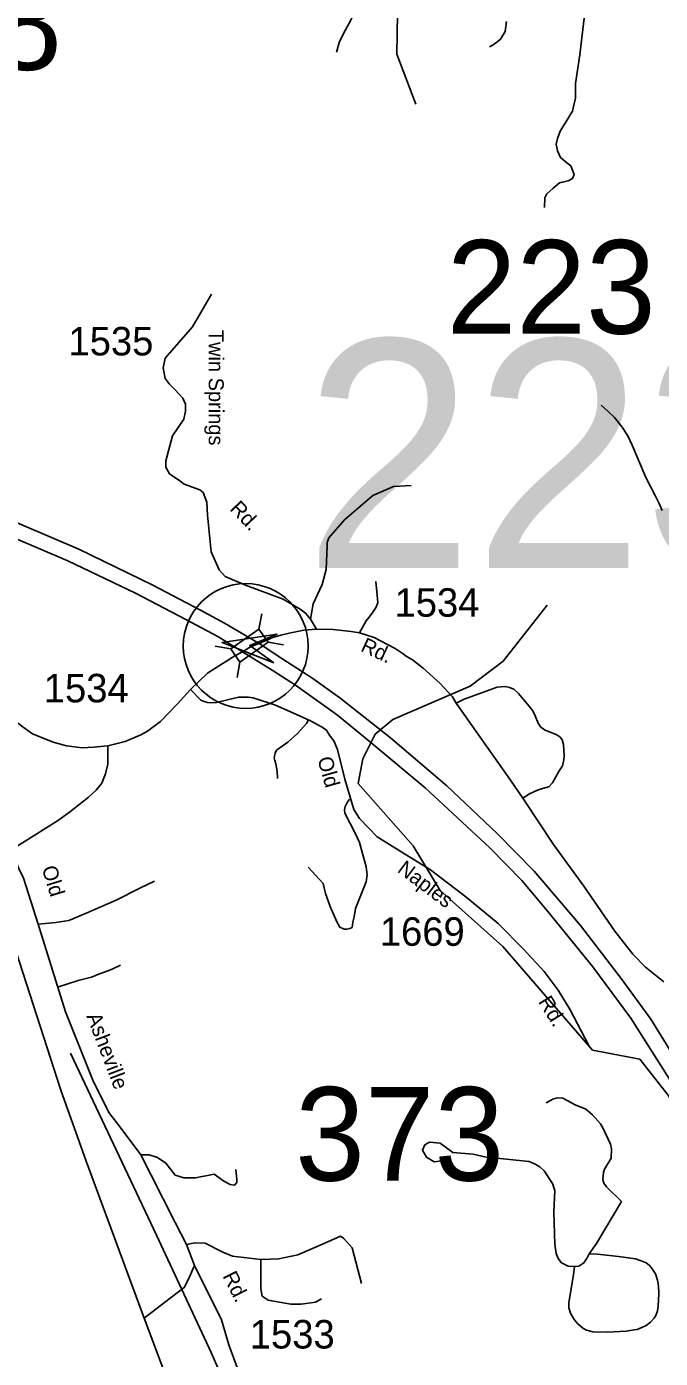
# Model space of a CAD drawing. Extents: x 884530 to 1028605, y 526725 to 653634.
# Drawn here: x 956954 to 959730, y 614175 to 620013 of the extents above; entities that cross this region are included whole.
import ezdxf

# ---------------------------------------------------------------- set-up
doc = ezdxf.new("R2010")
doc.units = 0
for name, color, linetype in [('Exist Hydrographic Creek Single Shore', 7, 'Continuous'), ('Exist Hydrographic Misc Water Feature', 7, 'Continuous'), ('Exist Railroad Mainline', 7, 'Continuous'), ('Exist Road Non-System Type 51', 7, 'Continuous'), ('Exist Road Primary Interstate Divided Center Attributed', 7, 'Continuous'), ('Exist Road Secondary Structure Standard Bridge Attributed CELL', 7, 'Continuous'), ('Exist Road Secondary Structure Standard Bridge CELL', 7, 'Continuous'), ('Exist Road Secondary Structure Standard Bridge Number Label', 7, 'Continuous'), ('Exist Road Secondary Type 51 Attributed', 7, 'Continuous'), ('Exist Road Secondary Type 51 Label', 7, 'Continuous'), ('Exist Road Secondary Type 51 Number Label', 7, 'Continuous'), ('Exist Utilities Electrical Transmission Line', 7, 'Continuous'), ('Raster_Level_0', 7, 'Continuous')]:
    doc.layers.add(name, color=color, linetype=linetype)

msp = doc.modelspace()

# ---------------------------------------------------------------- linework, layer by layer
at = {"layer": 'Exist Hydrographic Creek Single Shore'}
msp.add_lwpolyline([(958659.1, 619674.2), (958574.8, 619892.5), (958582.2, 620341.9), (958492, 620629.2), (958320, 620960.9), (958323.8, 621069.1), (958517.9, 621380.2), (958514.9, 622253.2), (958471.9, 622457.6), (958207.3, 622764.8), (958144.2, 622867.7), (958081.2, 623210.3), (958056.6, 623230.5), (958043.2, 623322.7), (957947.7, 623449.3), (957140.7, 624033.3)], dxfattribs=at)
at = {"layer": 'Exist Hydrographic Misc Water Feature'}
msp.add_lwpolyline([(960095.6, 613479), (960172.9, 613782.7), (960183.8, 614100.8), (960147.1, 614242.6), (959975, 614574.2), (959920.2, 614916.7), (959767.6, 615323.4), (959639.9, 615486.7), (959432.6, 615527), (959040, 615981.2), (958764.7, 616226.3), (958646.5, 616422.3), (958405.9, 616696.2), (958426.2, 616804.2), (958480.1, 616911.3), (958557.3, 616975.4), (958895.9, 617122.8), (959041.5, 617231.5), (959233.5, 617477.1)], dxfattribs=at)
at = {"layer": 'Exist Railroad Mainline'}
msp.add_lwpolyline([(956596.9, 616865.8), (956722.4, 616522.8), (956786, 616333.6), (957103.5, 615351.5), (957214.6, 615039.4), (957468.6, 614352.1), (957647.3, 613876.8), (957720.1, 613626), (958173.8, 612281.6), (958632.5, 610944.6), (959028.2, 609766.2)], dxfattribs=at)
at = {"layer": 'Exist Road Non-System Type 51'}
for points in [[(958280.5, 620572.6), (958274.6, 620525.7), (958271.5, 620468.2), (958280.4, 620437.5), (958285.2, 620414.5), (958297.6, 620382.8), (958337, 620313.1), (958351.7, 620284.2), (958359.6, 620255.4), (958375.2, 620220.7), (958389.1, 620135.2), (958390, 620099.4), (958386.5, 620074.3), (958374.6, 620041.9), (958348.4, 619997), (958324, 619948.3), (958311, 619901.5)], [(959399.2, 620075.8), (959376.2, 619889.6), (959358.5, 619763.8), (959357.3, 619701.7), (959344.6, 619643.5), (959317.4, 619598.2), (959290.8, 619554.8), (959278.4, 619523.6), (959272.9, 619498.1), (959278.4, 619469.1), (959291.9, 619439.1), (959319.4, 619416.8), (959337.1, 619402.8), (959351.7, 619365.8), (959344.6, 619348.4), (959325.6, 619337), (959287.6, 619329.4), (959259.8, 619305.3), (959231.9, 619279.9), (959224.3, 619262.3), (959222.2, 619220.7)], [(959056.2, 620035.3), (959049.7, 619992), (959029.1, 619958.6), (959012.9, 619945.9), (958997.9, 619933.2), (958980.6, 619925.1)], [(959738, 617892.3), (959724.6, 617923.4), (959709, 617954.6), (959685.7, 617998), (959666.7, 618036.9), (959643.3, 618092.5), (959606.7, 618178.3), (959587.8, 618219.4), (959562.1, 618258.3), (959528.8, 618299.5), (959501.4, 618326.2), (959470.9, 618354)], [(958196.5, 617416.2), (958208.3, 617482.6), (958248.6, 617567.9), (958265.7, 617633.1), (958270.3, 617737.1), (958270.3, 617752.7), (958278.1, 617772.9), (958346.4, 617852), (958469.9, 617958.6), (958560.7, 617997.9), (958638.2, 618002.6)], [(958412.4, 617356), (958441.6, 617408), (958454.4, 617425.4), (958470.9, 617447.2), (958484.6, 617469.2), (958492.8, 617489.2), (958487.5, 617535.6), (958482.7, 617580.4)], [(959127.9, 616631.4), (959156.1, 616649.7), (959191.1, 616666.5), (959214, 616673), (959240.7, 616680.8), (959257.3, 616698.6), (959286.3, 616750.9), (959300.8, 616773.1), (959306.2, 616798.9), (959308.4, 616817.3), (959304.8, 616866.4), (959299.7, 616886.6), (959291.2, 616898.3), (959276.4, 616909.2), (959221.7, 616930.3), (959205, 616944.5), (959194.8, 616960.2), (959181.8, 616991.7), (959170.6, 617013.5), (959155.5, 617033.9), (959130.7, 617063.4), (959108.4, 617090.2), (959088.3, 617109.1), (959069.4, 617117), (959049.6, 617120.5), (959014.5, 617117.5), (958870.3, 617065.4), (958835.9, 617047.5)], [(958188.1, 616975.7), (958180.7, 616960.3), (958140.9, 616914.9), (958098.6, 616876.5), (958063.1, 616851.5), (958048.6, 616841), (958042, 616828.4), (958038.1, 616808.3), (958041, 616796.7), (958044.9, 616781.3), (958047.7, 616766), (958050.6, 616749.6), (958052.5, 616717.9)], [(958368, 616627.4), (958355.9, 616608.6), (958348.8, 616594.7), (958345.5, 616580.1), (958347.5, 616565.9), (958395, 616475.4), (958411.2, 616436.2), (958441.6, 616330.8), (958444.8, 616295), (958441, 616264.8), (958394.1, 616147.6), (958388.5, 616111.2), (958383.3, 616087.1), (958379.1, 616065), (958369.7, 616059.8), (958357, 616056.6), (958344.4, 616057.7), (958325.5, 616066.1), (958313.2, 616089), (958283.6, 616156.1), (958263.5, 616213.6), (958252.2, 616257.8), (958187.6, 616329)], [(957004.3, 616079.6), (957082.1, 616086), (957138.6, 616095.4), (957212.2, 616125.6), (957346, 616184.1), (957449.8, 616237), (957513.9, 616267.1)], [(957089.1, 615802.3), (957179.3, 615832.1), (957237.4, 615846.6), (957272.4, 615860.8), (957306.8, 615873.4), (957332.1, 615883.7), (957364.7, 615898.7)], [(959559.3, 614863.4), (959494.4, 614927.1), (959481.9, 614943.3), (959478, 614959), (959480.3, 614990.6), (959484.5, 615005.2), (959513.5, 615053.8), (959515, 615094), (959510.6, 615114.3), (959479.7, 615183.4), (959467.4, 615203.8), (959432.3, 615243.3), (959402.7, 615267.3), (959356.6, 615286.5), (959302.3, 615316.6), (959277.8, 615317.5), (959258, 615311.7), (959230, 615295.7)], [(959353.4, 614577.7), (959325.5, 614579.7), (959297.3, 614594.1), (959282.3, 614613.4), (959273.4, 614634.7), (959267.6, 614676.7), (959263.3, 614816.1), (959267, 614910.9), (959256.7, 614941.6), (959220.5, 614997.7), (959202.2, 615014.9), (959181.5, 615027.3), (959155.5, 615038), (959040.4, 615050.9), (958966.8, 615058.1), (958910.4, 615070.1), (958821.1, 615077.6), (958764.6, 615118.7), (958718.5, 615123.8), (958697.8, 615111), (958687.6, 615087.9), (958705.6, 615057.1), (958739, 615036.6), (958772.3, 615041.7), (958800.6, 615059.7)], [(957454.6, 615068.2), (957491.2, 615067.2), (957527.1, 615055.9), (957562.9, 615031.3), (957604.4, 614978.5), (957642.1, 614967.2), (957693, 614967.2), (957776, 614982.3), (957817.4, 614952.1), (957845.7, 614937), (957864.6, 614935.1), (957874, 614946.4), (957874, 614961.5), (957870.2, 615003)], [(959559.3, 614863.4), (959449.9, 614678.7), (959418.4, 614633.7)], [(957654.7, 614675.2), (957691.1, 614682.3), (957736.4, 614680.4), (957813.7, 614640.8), (957855.2, 614623.8), (957955.1, 614612.5), (957979.6, 614608.7)], [(957979.6, 614608.7), (958058.8, 614612.5), (958141.8, 614629.4), (958260.6, 614680.4), (958328.5, 614710.6), (958343.5, 614701.1), (958379.4, 614659.6), (958420.9, 614503)], [(959418.4, 614633.7), (959453.7, 614631.9), (959545.6, 614622.1), (959620.2, 614612.5), (959645.1, 614603.7), (959667.8, 614594), (959680.9, 614584.3), (959690.1, 614572.9), (959708, 614546.3), (959717.8, 614518), (959721.4, 614494.1), (959722.2, 614460.5), (959720, 614405), (959716.7, 614383.4), (959709.8, 614362.7), (959703.2, 614351.2), (959686.8, 614334.8), (959667.1, 614320), (959649.1, 614310.2), (959627.7, 614302), (959614.5, 614300.3), (959580.1, 614295.4), (959496.4, 614290.4), (959434, 614292.1), (959406.1, 614298.7), (959389.6, 614308.5), (959367.1, 614328), (959351.9, 614346.2), (959335.7, 614373.6), (959328.9, 614397.2), (959328.9, 614420.2), (959348.6, 614541.6), (959353.4, 614577.7)], [(959418.4, 614633.7), (959409.5, 614615.7), (959393.9, 614594.2), (959373.2, 614579.7), (959353.4, 614577.7)], [(957468.6, 614352.1), (957557.2, 614420), (957644, 614486.1), (957660.9, 614520), (957689.7, 614582.9)], [(957979.6, 614608.7), (957979.6, 614578.5), (957979.6, 614480.4), (957985.3, 614448.3), (958011.7, 614431.3), (958111.6, 614412.5), (958156.9, 614412.5), (958219.1, 614421.9), (958245.5, 614437)]]:
    msp.add_lwpolyline(points, dxfattribs=at)
at = {"layer": 'Exist Road Primary Interstate Divided Center Attributed'}
for points in [[(957973, 617309.6), (957821.1, 617397.7), (957715.3, 617455.6), (957503.7, 617566.4), (957183, 617722.7), (956682, 617936.2), (956145.2, 618165.6)], [(956169.5, 618078.5), (956664.4, 617871.2), (957135, 617671), (957430.9, 617530), (957650.8, 617414.2), (957790.8, 617340.6), (957899.5, 617273.2)], [(959832.1, 615428.1), (959687.7, 615661.8), (959557.8, 615841.2), (959379.1, 616072.6), (959176.3, 616310.8), (959015.4, 616476.2), (958793.8, 616685.7), (958546.9, 616895.2), (958325.4, 617070.5), (958207.4, 617155.4), (958071.9, 617243.6), (957973, 617309.6)], [(957899.5, 617273.2), (958028.9, 617191.8), (958131.4, 617126.7), (958315.5, 616995), (958470.9, 616867.6), (958699, 616676.8), (958982.3, 616413.3), (959123.4, 616270), (959236.9, 616133.8), (959434.2, 615891.7), (959600.6, 615667.4), (959769.3, 615400)]]:
    msp.add_lwpolyline(points, dxfattribs=at)
at = {"layer": 'Exist Road Secondary Structure Standard Bridge Attributed CELL'}
msp.add_lwpolyline([(958036.9, 617224.7), (957809.6, 617313.1), (958050.7, 617350.2), (957930.8, 617299.8)], close=True, dxfattribs=at)
at = {"layer": 'Exist Road Secondary Structure Standard Bridge CELL'}
for p, q in [((957971.5, 617371.9), (957983.5, 617439.9)), ((958011.1, 617315.4), (958079, 617303.4)), ((957779.6, 617297.5), (957847.6, 617285.5)), ((957876.1, 617159.8), (957888, 617227.7))]:
    msp.add_line(p, q, dxfattribs=at)
msp.add_lwpolyline([(957847.6, 617285.5), (957971.3, 617372.2), (958011.8, 617314.4), (957888, 617227.7)], close=True, dxfattribs=at)
at = {"layer": 'Exist Road Secondary Type 51 Attributed'}
for points in [[(958222.8, 617372.8), (958196.5, 617416.2), (958175.7, 617442.6), (958152.1, 617460.5), (958077.5, 617503.1), (957912.3, 617565.6), (957823.3, 617602.4), (957797.7, 617632), (957762.3, 617710.7), (957746.5, 617872.1), (957742.6, 617929.1), (957726.9, 617970.5), (957713.1, 617982.3), (957644.2, 618007.9), (957624.6, 618021.7), (957579.3, 618053.1), (957563.6, 618082.7), (957563.6, 618110.2), (957592.9, 618219.5), (957641.8, 618293), (957649.7, 618327.4), (957649.7, 618358.9), (957637.8, 618384.5), (957602.4, 618422.9), (957578.8, 618447.5), (957561.1, 618471.1), (957551.3, 618517.3), (957560.1, 618560.6), (957680.6, 618696.8), (957763.5, 618840.7)], [(956399.9, 617455.3), (956498.9, 617411), (956579.1, 617372.3), (956613, 617350.6), (956646.9, 617320.4), (956691.3, 617279.8), (956714.8, 617244), (956741.2, 617199.7), (956811, 617077), (956829.8, 617045.9), (956849.6, 617025.1), (956894, 616978), (956938.3, 616942.1), (956979.8, 616913.8), (957069.4, 616876.1), (957127.8, 616861), (957197.5, 616852.5), (957246.5, 616854.5), (957309.3, 616861)], [(957973, 617309.6), (958032.4, 617336), (958067.5, 617345.1), (958104.5, 617354.8), (958168.2, 617367.1), (958222.8, 617372.8)], [(958222.8, 617372.8), (958297.2, 617370.5), (958375, 617362), (958412.4, 617356), (958476.2, 617335.3), (958567.4, 617286.9), (958603.3, 617263.8), (958616, 617254.3), (958643.3, 617237.4), (958691.4, 617201.1), (958765.4, 617133.6), (958819.2, 617075.6), (958835.9, 617047.5), (959073.8, 616709.8), (959127.9, 616631.4), (959261, 616428.7), (959394.3, 616245.4), (959529.6, 616048.3), (959608.8, 615946.9), (959664.9, 615889.8), (959745.4, 615826.6)], [(957899.5, 617273.2), (957927.4, 617289.6), (957949.5, 617300.6), (957973, 617309.6)], [(957672.3, 617107.5), (957746.7, 617178.6), (957826.9, 617230.3), (957865.5, 617254.8), (957899.5, 617273.2)], [(957309.3, 616861), (957345.1, 616869), (957385.6, 616879.9), (957434.2, 616899.7), (957454.5, 616908.2), (957483.2, 616925.1), (957539.6, 616966.7), (957614.7, 617045.4), (957672.3, 617107.5)], [(957672.3, 617107.5), (957717.3, 617060.2), (957731.2, 617054.4), (957746.7, 617050.1), (957757.8, 617049.6), (957785.4, 617050.1), (957839.1, 617064.3), (957883, 617074.7), (957925.9, 617073.7), (957946.4, 617070.8), (958043.4, 617039.1), (958119.2, 617005.5), (958196.7, 616970.3), (958246.1, 616944.4), (958266.1, 616931.1), (958283.7, 616903.4), (958299.2, 616882.7), (958315.3, 616844), (958347.8, 616715.2), (958387.1, 616581.5), (958411.8, 616542.6), (958489.3, 616462.3), (958597.9, 616394.6), (958723, 616316.8), (958878.1, 616198.6), (959019.1, 616082.2), (959131.9, 615967.6), (959221.4, 615871.3), (959281.5, 615789.4), (959334.6, 615703.5), (959350.1, 615672), (959418.3, 615544.7), (959420.5, 615539.6)], [(957309.3, 616861), (957309.5, 616780.7), (957298.7, 616737.5), (957296.9, 616730.2), (957282.9, 616696.4), (957258.4, 616666.2), (957223.9, 616633.6), (957142, 616569.8), (957089.7, 616532), (956885.4, 616403.3)], [(956885.4, 616403.3), (956919.3, 616323.5), (956940, 616280.6), (957004.3, 616079.6), (957123.8, 615695.2), (957243.7, 615394.9), (957314.5, 615253.3), (957367.6, 615182.5), (957454.6, 615068.2), (957499.1, 614979.1), (957603.8, 614770.6), (957654.7, 614675.2), (957689.7, 614582.9), (957807.4, 614344.2), (957839.1, 614234.8), (957875.7, 614135.4), (957907, 614057.2), (957909.5, 614024.3), (957915.5, 613975), (957899.6, 613914.5), (957876.2, 613838.8), (957824.1, 613767.9), (957796.4, 613747.8), (957773.8, 613720.1)]]:
    msp.add_lwpolyline(points, dxfattribs=at)
at = {"layer": 'Exist Utilities Electrical Transmission Line'}
msp.add_lwpolyline([(957745.4, 612486.4), (957729.6, 612781.2), (957680.3, 613615.5), (957769, 613748.5), (957883.1, 613922.7), (957762.7, 614201), (957522.3, 614715.7), (957145.6, 615513.1)], dxfattribs=at)
at = {"layer": 'Raster_Level_0'}
msp.add_circle((957913.5, 617298.2), 273.5, dxfattribs=at)

# ---------------------------------------------------------------- texts
at = {"layer": 'Exist Road Secondary Structure Standard Bridge Number Label'}
for s, p in [('228', (956193.9, 619823.9)), ('223', (958794.2, 618667.4)), ('373', (958130.1, 614954.7))]:
    msp.add_text(s, height=410.1, dxfattribs=at).set_placement(p)
at = {"layer": 'Exist Road Secondary Type 51 Label'}
for s, height, rotation, p in [('Twin Springs', 65.617, 270.00896, (957751.4, 618684.5)), ('Rd.', 65.62, 313.48065, (957840.2, 617897.2)), ('Rd.', 65.62, 335.06653, (958412.7, 617278.2)), ('Old', 65.62, 285.81032, (958226.8, 616803.5)), ('Old', 65.62, 287.13075, (957019.5, 616324.4)), ('Naples', 65.62, 322.89273, (958573.5, 616310.8)), ('Rd.', 65.62, 301.72166, (959192.4, 615739.1)), ('Asheville', 65.62, 290.91151, (957215.2, 615675.9)), ('Rd.', 65.62, 296.6798, (957810.8, 614536.8))]:
    msp.add_text(s, height=height, rotation=rotation, dxfattribs=at).set_placement(p)
at = {"layer": 'Exist Road Secondary Type 51 Number Label'}
for s, p in [('1535', (957137.2, 618572)), ('1534', (958565.3, 617426.5)), ('1534', (957029, 617051.2)), ('1669', (958500.9, 615984)), ('1533', (957931.3, 614218.7))]:
    msp.add_text(s, height=125, dxfattribs=at).set_placement(p)
at = {"layer": 'Raster_Level_0'}
msp.add_text('223', height=1000, dxfattribs=at).set_placement((958168.8, 617640.7))

doc.saveas('drawing.dxf')
